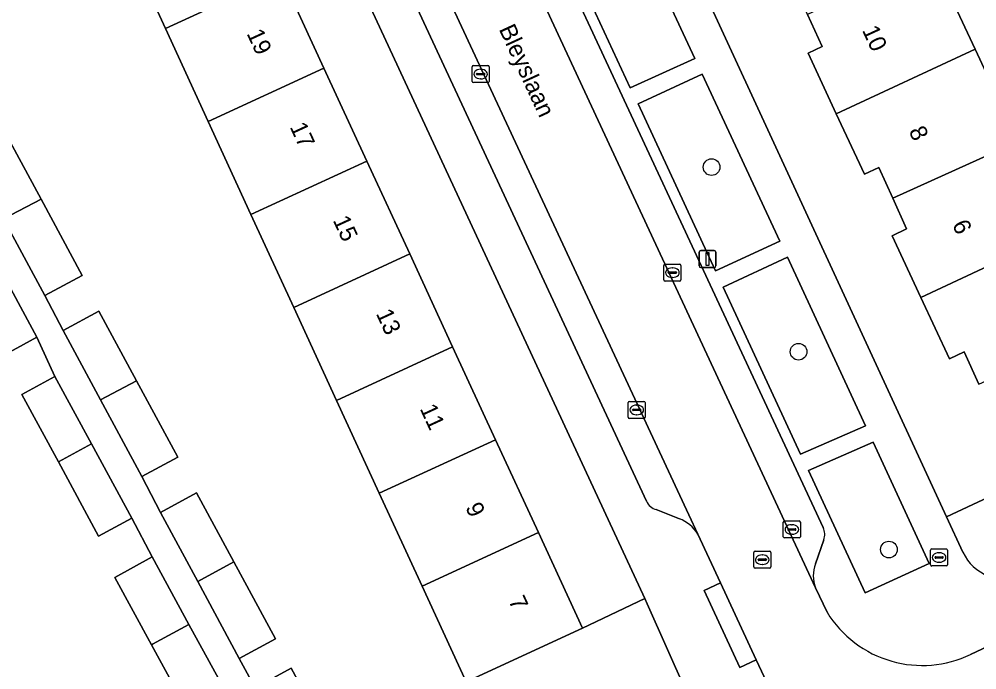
# Model space of a CAD drawing. Extents: x 160030 to 160839, y 385325 to 386450.
# Drawn here: x 160385.7 to 160442, y 386132 to 386170.2 of the extents above; entities that cross this region are included whole.
import ezdxf

# ---------------------------------------------------------------- set-up
doc = ezdxf.new("R2010")
doc.units = 0
for name, color, linetype in [('IMGEO_Boom', 7, 'Continuous'), ('IMGEO_Brandkraan', 7, 'Continuous'), ('IMGEO_Erf', 7, 'Continuous'), ('IMGEO_Groenvoorziening', 7, 'Continuous'), ('IMGEO_Kolk', 7, 'Continuous'), ('IMGEO_Lichtmast', 7, 'Continuous'), ('IMGEO_Openbare_ruimte_label', 7, 'Continuous'), ('IMGEO_Pand', 7, 'Continuous'), ('IMGEO_Pand_nummerreeks', 7, 'Continuous'), ('IMGEO_Parkeervlak_open', 7, 'Continuous'), ('IMGEO_Rijbaan_lokaal_open', 7, 'Continuous'), ('IMGEO_Rioolput', 7, 'Continuous'), ('IMGEO_Voetpad_open', 7, 'Continuous')]:
    doc.layers.add(name, color=color, linetype=linetype)

msp = doc.modelspace()

# ---------------------------------------------------------------- linework, layer by layer
at = {"layer": 'IMGEO_Boom'}
for centre in [(160426.388, 386161.514), (160431.49, 386150.677), (160436.796, 386139.066)]:
    msp.add_circle(centre, 0.489, dxfattribs=at)
at = {"layer": 'IMGEO_Brandkraan'}
for p, q in [((160439.237, 386138.173), (160439.237, 386139.025)), ((160439.312, 386139.099), (160440.164, 386139.099)), ((160439.725, 386138.879), (160439.75, 386138.879)), ((160440.238, 386139.025), (160440.238, 386138.173)), ((160439.496, 386138.593), (160439.496, 386138.605)), ((160439.934, 386138.556), (160439.536, 386138.556)), ((160439.539, 386138.642), (160439.937, 386138.642)), ((160439.748, 386138.319), (160439.723, 386138.319)), ((160439.98, 386138.605), (160439.98, 386138.593)), ((160440.164, 386138.099), (160439.312, 386138.099))]:
    msp.add_line(p, q, dxfattribs=at)
for points in [[(160439.237, 386138.173), (160439.237, 386139.025)], [(160439.312, 386139.099), (160440.164, 386139.099)], [(160440.238, 386139.025), (160440.238, 386138.173)], [(160440.164, 386138.099), (160439.312, 386138.099)]]:
    msp.add_lwpolyline(points, dxfattribs=at)
for centre, radius, start, end in [((160439.314, 386139.023), 0.0765, 91.552, 178.448), ((160439.314, 386139.023), 0.0765, 91.552, 178.448), ((160440.162, 386139.023), 0.0765, 1.552, 88.448), ((160440.162, 386139.023), 0.0765, 1.552, 88.448), ((160439.536, 386138.602), 0.0403, 85.8775, 175.7526), ((160439.533, 386138.592), 0.0366, 178.938, 274.7102), ((160439.937, 386138.599), 0.043, 264.8664, 352.4533), ((160439.941, 386138.604), 0.0386, 1.7309, 96.639), ((160439.314, 386138.175), 0.0765, 181.552, 268.448), ((160439.314, 386138.175), 0.0765, 181.552, 268.448), ((160440.162, 386138.175), 0.0765, 271.552, 358.448), ((160440.162, 386138.175), 0.0765, 271.552, 358.448)]:
    msp.add_arc(centre, radius, start, end, dxfattribs=at)
for centre, major_axis, ratio, start_param, end_param in [((160439.724, 386138.599), (-0.387, 0.002), 0.722429, 4.712389, 7.853982), ((160439.749, 386138.599), (-0.39, 0.002), 0.717154, 1.570796, 4.712389)]:
    msp.add_ellipse(centre, major_axis=major_axis, ratio=ratio, start_param=start_param, end_param=end_param, dxfattribs=at)
at = {"layer": 'IMGEO_Erf'}
for points in [[(160397.501, 386233.431), (160440.173, 386140.987), (160444.483, 386142.996)], [(160394.332, 386169.642), (160391.822, 386175.097), (160389.311, 386180.553), (160386.801, 386186.007), (160384.291, 386191.463), (160381.706, 386197.079), (160388.465, 386200.19), (160391.053, 386194.583), (160393.569, 386189.131), (160396.085, 386183.679), (160398.602, 386178.226), (160401.118, 386172.774), (160403.635, 386167.322), (160406.151, 386161.869), (160408.667, 386156.417), (160411.184, 386150.964), (160413.7, 386145.513), (160416.217, 386140.06), (160418.804, 386134.454), (160422.466, 386136.188), (160391.19, 386203.611)], [(160442.073, 386148.775), (160441.205, 386150.668), (160440.354, 386150.25), (160438.666, 386153.86), (160436.977, 386157.472), (160437.833, 386157.884), (160437.019, 386159.685), (160436.206, 386161.484), (160435.361, 386161.091), (160433.703, 386164.65), (160432.046, 386168.208), (160432.884, 386168.599), (160432.015, 386170.465), (160431.146, 386172.331), (160430.261, 386171.919), (160428.681, 386175.313), (160429.333, 386175.616), (160429.167, 386175.972), (160433.7, 386178.083), (160436.705, 386179.483), (160439.319, 386173.872), (160441.848, 386168.442), (160444.376, 386163.016)], [(160411.975, 386131.304), (160409.395, 386136.911), (160406.884, 386142.367), (160404.374, 386147.822), (160401.863, 386153.277), (160399.353, 386158.732), (160396.842, 386164.187), (160394.332, 386169.642)], [(160384.828, 386163.723), (160387.034, 386159.635), (160389.453, 386155.153), (160387.26, 386153.97), (160388.324, 386151.916), (160390.43, 386153.052), (160392.636, 386148.964), (160395.055, 386144.482), (160392.949, 386143.346), (160394.036, 386141.248), (160396.161, 386142.394), (160398.348, 386138.342), (160400.786, 386133.824), (160398.66, 386132.677), (160399.599, 386130.938), (160401.719, 386132.094), (160404.111, 386127.663)], [(160395.89, 386129.127), (160393.518, 386133.476), (160391.36, 386137.432), (160393.555, 386138.629), (160392.361, 386140.915), (160390.405, 386139.848), (160388.05, 386144.211), (160385.912, 386148.174), (160387.831, 386149.22), (160386.784, 386151.536), (160384.589, 386150.339), (160382.194, 386154.73), (160380.059, 386158.644)]]:
    msp.add_lwpolyline(points, dxfattribs=at)
at = {"layer": 'IMGEO_Groenvoorziening'}
for points in [[(160425.403, 386167.898), (160418.502, 386182.729), (160414.743, 386180.987), (160421.612, 386166.164)], [(160426.615, 386155.43), (160430.393, 386157.161), (160425.84, 386166.961), (160422.082, 386165.222)], [(160435.427, 386146.332), (160430.838, 386156.224), (160427.066, 386154.464), (160431.607, 386144.66)], [(160439.163, 386138.242), (160435.866, 386145.374), (160432.065, 386143.695), (160435.39, 386136.527)]]:
    msp.add_lwpolyline(points, close=True, dxfattribs=at)
msp.add_lwpolyline([(160465.524, 386147.317), (160463.426, 386151.821), (160452.057, 386146.524), (160444.483, 386142.996), (160440.173, 386140.987), (160441.137, 386138.902)], dxfattribs=at)
msp.add_arc((160443.537, 386140.008), 2.643, 204.7467, 249.9238, dxfattribs=at)
at = {"layer": 'IMGEO_Kolk'}
for p, q in [((160412.409, 386167.475), (160413.261, 386167.475)), ((160412.334, 386166.549), (160412.334, 386167.401)), ((160412.593, 386166.969), (160412.593, 386166.981)), ((160413.031, 386166.932), (160412.633, 386166.932)), ((160412.636, 386167.018), (160413.034, 386167.018)), ((160412.822, 386167.255), (160412.847, 386167.255)), ((160413.077, 386166.981), (160413.077, 386166.969)), ((160413.335, 386167.401), (160413.335, 386166.549)), ((160413.261, 386166.475), (160412.409, 386166.475)), ((160412.845, 386166.695), (160412.82, 386166.695)), ((160423.585, 386154.891), (160423.585, 386155.743)), ((160423.66, 386155.817), (160424.512, 386155.817)), ((160424.586, 386155.743), (160424.586, 386154.891)), ((160423.844, 386155.311), (160423.844, 386155.323)), ((160424.282, 386155.274), (160423.884, 386155.274)), ((160423.887, 386155.36), (160424.285, 386155.36)), ((160424.073, 386155.597), (160424.098, 386155.597)), ((160424.328, 386155.323), (160424.328, 386155.311)), ((160424.512, 386154.817), (160423.66, 386154.817)), ((160424.096, 386155.037), (160424.071, 386155.037)), ((160421.491, 386146.835), (160421.491, 386147.687)), ((160421.566, 386147.761), (160422.418, 386147.761)), ((160421.75, 386147.255), (160421.75, 386147.267)), ((160421.793, 386147.304), (160422.191, 386147.304)), ((160421.979, 386147.541), (160422.004, 386147.541)), ((160422.234, 386147.267), (160422.234, 386147.255)), ((160422.492, 386147.687), (160422.492, 386146.835)), ((160422.418, 386146.761), (160421.566, 386146.761)), ((160422.188, 386147.218), (160421.79, 386147.218)), ((160422.002, 386146.981), (160421.977, 386146.981)), ((160430.594, 386139.818), (160430.594, 386140.67)), ((160430.669, 386140.744), (160431.521, 386140.744)), ((160431.082, 386140.524), (160431.107, 386140.524)), ((160431.595, 386140.67), (160431.595, 386139.818)), ((160430.853, 386140.238), (160430.853, 386140.25)), ((160431.291, 386140.201), (160430.893, 386140.201)), ((160430.896, 386140.287), (160431.294, 386140.287)), ((160431.105, 386139.964), (160431.08, 386139.964)), ((160431.337, 386140.25), (160431.337, 386140.238)), ((160431.521, 386139.744), (160430.669, 386139.744))]:
    msp.add_line(p, q, dxfattribs=at)
for points in [[(160412.409, 386167.475), (160413.261, 386167.475)], [(160412.334, 386166.549), (160412.334, 386167.401)], [(160413.335, 386167.401), (160413.335, 386166.549)], [(160413.261, 386166.475), (160412.409, 386166.475)], [(160423.585, 386154.891), (160423.585, 386155.743)], [(160423.66, 386155.817), (160424.512, 386155.817)], [(160424.586, 386155.743), (160424.586, 386154.891)], [(160424.512, 386154.817), (160423.66, 386154.817)], [(160421.491, 386146.835), (160421.491, 386147.687)], [(160421.566, 386147.761), (160422.418, 386147.761)], [(160422.492, 386147.687), (160422.492, 386146.835)], [(160422.418, 386146.761), (160421.566, 386146.761)], [(160430.594, 386139.818), (160430.594, 386140.67)], [(160430.669, 386140.744), (160431.521, 386140.744)], [(160431.595, 386140.67), (160431.595, 386139.818)], [(160431.521, 386139.744), (160430.669, 386139.744)]]:
    msp.add_lwpolyline(points, dxfattribs=at)
for centre, radius, start, end in [((160412.411, 386167.399), 0.0765, 91.552, 178.448), ((160412.411, 386167.399), 0.0765, 91.552, 178.448), ((160413.259, 386167.399), 0.0765, 1.552, 88.448), ((160413.259, 386167.399), 0.0765, 1.552, 88.448), ((160412.633, 386166.978), 0.0403, 85.8775, 175.7526), ((160412.63, 386166.968), 0.0366, 178.938, 274.7102), ((160413.034, 386166.975), 0.043, 264.8664, 352.4533), ((160413.038, 386166.98), 0.0386, 1.7309, 96.639), ((160412.411, 386166.551), 0.0765, 181.552, 268.448), ((160412.411, 386166.551), 0.0765, 181.552, 268.448), ((160413.259, 386166.551), 0.0765, 271.552, 358.448), ((160413.259, 386166.551), 0.0765, 271.552, 358.448), ((160423.662, 386155.741), 0.0765, 91.552, 178.448), ((160423.662, 386155.741), 0.0765, 91.552, 178.448), ((160424.51, 386155.741), 0.0765, 1.552, 88.448), ((160424.51, 386155.741), 0.0765, 1.552, 88.448), ((160423.884, 386155.32), 0.0403, 85.8775, 175.7526), ((160423.881, 386155.31), 0.0366, 178.938, 274.7102), ((160424.285, 386155.317), 0.043, 264.8664, 352.4533), ((160424.289, 386155.322), 0.0386, 1.7309, 96.639), ((160423.662, 386154.893), 0.0765, 181.552, 268.448), ((160423.662, 386154.893), 0.0765, 181.552, 268.448), ((160424.51, 386154.893), 0.0765, 271.552, 358.448), ((160424.51, 386154.893), 0.0765, 271.552, 358.448), ((160421.568, 386147.685), 0.0765, 91.552, 178.448), ((160421.568, 386147.685), 0.0765, 91.552, 178.448), ((160421.79, 386147.264), 0.0403, 85.8775, 175.7526), ((160421.787, 386147.254), 0.0366, 178.938, 274.7102), ((160422.191, 386147.261), 0.043, 264.8664, 352.4533), ((160422.195, 386147.266), 0.0386, 1.7309, 96.639), ((160422.416, 386147.685), 0.0765, 1.552, 88.448), ((160422.416, 386147.685), 0.0765, 1.552, 88.448), ((160421.568, 386146.837), 0.0765, 181.552, 268.448), ((160421.568, 386146.837), 0.0765, 181.552, 268.448), ((160422.416, 386146.837), 0.0765, 271.552, 358.448), ((160422.416, 386146.837), 0.0765, 271.552, 358.448), ((160430.671, 386140.668), 0.0765, 91.552, 178.448), ((160430.671, 386140.668), 0.0765, 91.552, 178.448), ((160431.519, 386140.668), 0.0765, 1.552, 88.448), ((160431.519, 386140.668), 0.0765, 1.552, 88.448), ((160430.893, 386140.247), 0.0403, 85.8775, 175.7526), ((160430.89, 386140.237), 0.0366, 178.938, 274.7102), ((160431.294, 386140.244), 0.043, 264.8664, 352.4533), ((160431.298, 386140.249), 0.0386, 1.7309, 96.639), ((160430.671, 386139.82), 0.0765, 181.552, 268.448), ((160430.671, 386139.82), 0.0765, 181.552, 268.448), ((160431.519, 386139.82), 0.0765, 271.552, 358.448), ((160431.519, 386139.82), 0.0765, 271.552, 358.448)]:
    msp.add_arc(centre, radius, start, end, dxfattribs=at)
for centre, major_axis, ratio, start_param, end_param in [((160412.821, 386166.975), (-0.387, 0.002), 0.722429, 4.712389, 7.853982), ((160412.846, 386166.975), (-0.39, 0.002), 0.717154, 1.570796, 4.712389), ((160424.072, 386155.317), (-0.387, 0.002), 0.722429, 4.712389, 7.853982), ((160424.097, 386155.317), (-0.39, 0.002), 0.717154, 1.570796, 4.712389), ((160421.978, 386147.261), (-0.387, 0.002), 0.722429, 4.712389, 7.853982), ((160422.003, 386147.261), (-0.39, 0.002), 0.717154, 1.570796, 4.712389), ((160431.081, 386140.244), (-0.387, 0.002), 0.722429, 4.712389, 7.853982), ((160431.106, 386140.244), (-0.39, 0.002), 0.717154, 1.570796, 4.712389)]:
    msp.add_ellipse(centre, major_axis=major_axis, ratio=ratio, start_param=start_param, end_param=end_param, dxfattribs=at)
at = {"layer": 'IMGEO_Lichtmast'}
for p, q in [((160425.647, 386155.717), (160425.647, 386156.517)), ((160425.647, 386156.517), (160425.647, 386155.717)), ((160425.747, 386156.617), (160426.537, 386156.617)), ((160426.537, 386156.617), (160425.747, 386156.617)), ((160426.637, 386156.517), (160426.637, 386155.717)), ((160426.637, 386155.717), (160426.637, 386156.517)), ((160426.537, 386155.617), (160425.747, 386155.617)), ((160425.747, 386155.617), (160426.537, 386155.617))]:
    msp.add_line(p, q, dxfattribs=at)
msp.add_lwpolyline([(160426.067, 386156.492), (160426.217, 386156.492), (160426.217, 386155.742), (160426.067, 386155.742), (160426.067, 386156.492)], dxfattribs=at)
for centre, start, end in [((160425.747, 386156.517), 90, 180), ((160425.747, 386156.517), 90, 180), ((160426.537, 386156.517), 0, 90), ((160426.537, 386156.517), 360, 90), ((160425.747, 386155.717), 180, 270), ((160425.747, 386155.717), 180, 270), ((160426.537, 386155.717), 270, 0), ((160426.537, 386155.717), 270, 0)]:
    msp.add_arc(centre, 0.1, start, end, dxfattribs=at)
at = {"layer": 'IMGEO_Pand'}
for points in [[(160391.822, 386175.097), (160394.332, 386169.642), (160401.118, 386172.774), (160398.602, 386178.226)], [(160432.015, 386170.465), (160432.884, 386168.599), (160432.046, 386168.208), (160433.703, 386164.65), (160441.848, 386168.442), (160439.319, 386173.872)], [(160403.635, 386167.322), (160401.118, 386172.774), (160394.332, 386169.642), (160396.842, 386164.187)], [(160433.703, 386164.65), (160435.361, 386161.091), (160436.206, 386161.484), (160437.019, 386159.685), (160444.376, 386163.016), (160441.848, 386168.442)], [(160396.842, 386164.187), (160399.353, 386158.732), (160406.151, 386161.869), (160403.635, 386167.322)], [(160382.635, 386162.54), (160384.828, 386158.477), (160387.034, 386159.635), (160384.828, 386163.723)], [(160446.855, 386157.694), (160444.376, 386163.016), (160437.019, 386159.685), (160437.833, 386157.884), (160436.977, 386157.472), (160438.666, 386153.86)], [(160408.667, 386156.417), (160406.151, 386161.869), (160399.353, 386158.732), (160401.863, 386153.277)], [(160387.034, 386159.635), (160384.828, 386158.477), (160387.26, 386153.97), (160389.453, 386155.153)], [(160438.666, 386153.86), (160440.354, 386150.25), (160441.205, 386150.668), (160442.073, 386148.775), (160449.438, 386152.147), (160446.855, 386157.694)], [(160411.184, 386150.964), (160408.667, 386156.417), (160401.863, 386153.277), (160404.374, 386147.822)], [(160382.194, 386154.73), (160384.589, 386150.339), (160386.784, 386151.536), (160384.408, 386155.892)], [(160388.324, 386151.916), (160390.518, 386147.852), (160392.636, 386148.964), (160390.43, 386153.052)], [(160413.7, 386145.513), (160411.184, 386150.964), (160404.374, 386147.822), (160406.884, 386142.367)], [(160387.831, 386149.22), (160385.912, 386148.174), (160388.05, 386144.211), (160389.99, 386145.261)], [(160392.636, 386148.964), (160390.518, 386147.852), (160392.949, 386143.346), (160395.055, 386144.482)], [(160389.99, 386145.261), (160388.05, 386144.211), (160390.405, 386139.848), (160392.361, 386140.915)], [(160406.884, 386142.367), (160409.395, 386136.911), (160416.217, 386140.06), (160413.7, 386145.513)], [(160394.036, 386141.248), (160396.225, 386137.192), (160398.348, 386138.342), (160396.161, 386142.394)], [(160409.395, 386136.911), (160411.975, 386131.304), (160418.804, 386134.454), (160416.217, 386140.06)], [(160395.714, 386134.67), (160393.555, 386138.629), (160391.36, 386137.432), (160393.518, 386133.476), (160393.575, 386133.511)], [(160398.348, 386138.342), (160396.225, 386137.192), (160398.66, 386132.677), (160400.786, 386133.824)], [(160393.575, 386133.511), (160393.518, 386133.476), (160395.89, 386129.127), (160398.085, 386130.324), (160395.714, 386134.67)], [(160399.599, 386130.938), (160400.036, 386130.129), (160401.99, 386126.507), (160404.111, 386127.663), (160401.719, 386132.094)]]:
    msp.add_lwpolyline(points, close=True, dxfattribs=at)
at = {"layer": 'IMGEO_Parkeervlak_open'}
for points in [[(160392.834, 386222.068), (160395.787, 386215.762), (160432.481, 386136.819)], [(160432.925, 386140.356), (160395.809, 386220.131)], [(160394.563, 386201.911), (160395.526, 386200.058), (160422.562, 386141.906)], [(160425.571, 386139.972), (160399.032, 386197.028)], [(160423.142, 386141.406), (160424.492, 386140.877)], [(160432.478, 386138.22), (160432.969, 386139.634)]]:
    msp.add_lwpolyline(points, dxfattribs=at)
for centre, radius, start, end in [((160423.372, 386142.26), 0.884, 203.5745, 254.8983), ((160423.674, 386138.806), 2.227, 31.576, 68.4482), ((160432.162, 386139.947), 0.866, 338.7963, 28.1785), ((160434.294, 386137.523), 1.945, 159.0167, 201.2287)]:
    msp.add_arc(centre, radius, start, end, dxfattribs=at)
at = {"layer": 'IMGEO_Rijbaan_lokaal_open'}
for points in [[(160433.161, 386135.382), (160432.481, 386136.819), (160395.787, 386215.762)], [(160394.99, 386205.429), (160396.089, 386203.105), (160399.032, 386197.028), (160425.571, 386139.972), (160426.914, 386137.105), (160429.005, 386132.593), (160430.361, 386129.684), (160432.294, 386125.514), (160438.916, 386111.225), (160440.209, 386108.051)], [(160424.91, 386130.686), (160422.608, 386135.869), (160422.466, 386136.188), (160418.804, 386134.454), (160411.975, 386131.304)], [(160443.558, 386128.327), (160446.018, 386129.468), (160443.987, 386134.037), (160441.574, 386132.908)]]:
    msp.add_lwpolyline(points, dxfattribs=at)
for centre, radius, start, end in [((160438.736, 386138.804), 6.541, 211.541, 254.1942), ((160438.739, 386138.806), 6.544, 254.1718, 295.6756)]:
    msp.add_arc(centre, radius, start, end, dxfattribs=at)
at = {"layer": 'IMGEO_Rioolput'}
for p, q in [((160428.859, 386138.043), (160428.859, 386138.895)), ((160428.934, 386138.969), (160429.786, 386138.969)), ((160429.86, 386138.895), (160429.86, 386138.043)), ((160429.118, 386138.463), (160429.118, 386138.475)), ((160429.556, 386138.426), (160429.158, 386138.426)), ((160429.161, 386138.512), (160429.559, 386138.512)), ((160429.347, 386138.749), (160429.372, 386138.749)), ((160429.602, 386138.475), (160429.602, 386138.463)), ((160429.786, 386137.969), (160428.934, 386137.969)), ((160429.37, 386138.189), (160429.345, 386138.189))]:
    msp.add_line(p, q, dxfattribs=at)
for points in [[(160428.859, 386138.043), (160428.859, 386138.895)], [(160428.934, 386138.969), (160429.786, 386138.969)], [(160429.86, 386138.895), (160429.86, 386138.043)], [(160429.786, 386137.969), (160428.934, 386137.969)]]:
    msp.add_lwpolyline(points, dxfattribs=at)
for centre, radius, start, end in [((160428.936, 386138.893), 0.0765, 91.552, 178.448), ((160428.936, 386138.893), 0.0765, 91.552, 178.448), ((160429.784, 386138.893), 0.0765, 1.552, 88.448), ((160429.784, 386138.893), 0.0765, 1.552, 88.448), ((160429.158, 386138.472), 0.0403, 85.8775, 175.7526), ((160429.155, 386138.462), 0.0366, 178.938, 274.7102), ((160429.559, 386138.469), 0.043, 264.8664, 352.4533), ((160429.563, 386138.474), 0.0386, 1.7309, 96.639), ((160428.936, 386138.045), 0.0765, 181.552, 268.448), ((160428.936, 386138.045), 0.0765, 181.552, 268.448), ((160429.784, 386138.045), 0.0765, 271.552, 358.448), ((160429.784, 386138.045), 0.0765, 271.552, 358.448)]:
    msp.add_arc(centre, radius, start, end, dxfattribs=at)
for centre, major_axis, ratio, start_param, end_param in [((160429.346, 386138.469), (-0.387, 0.002), 0.722429, 4.712389, 7.853982), ((160429.371, 386138.469), (-0.39, 0.002), 0.717154, 1.570796, 4.712389)]:
    msp.add_ellipse(centre, major_axis=major_axis, ratio=ratio, start_param=start_param, end_param=end_param, dxfattribs=at)
at = {"layer": 'IMGEO_Voetpad_open'}
for points in [[(160441.137, 386138.902), (160440.173, 386140.987), (160397.501, 386233.431)], [(160395.809, 386220.131), (160432.925, 386140.356)], [(160391.19, 386203.611), (160422.466, 386136.188), (160422.608, 386135.869), (160424.91, 386130.686), (160425.332, 386129.735), (160432.953, 386113.252), (160433.61, 386111.831), (160435.884, 386106.912)], [(160422.562, 386141.906), (160395.526, 386200.058)], [(160399.599, 386130.938), (160398.66, 386132.677), (160396.225, 386137.192), (160394.036, 386141.248), (160392.949, 386143.346), (160390.518, 386147.852), (160388.324, 386151.916), (160387.26, 386153.97), (160384.828, 386158.477)], [(160384.408, 386155.892), (160386.784, 386151.536), (160387.831, 386149.22), (160389.99, 386145.261), (160392.361, 386140.915), (160393.555, 386138.629), (160395.714, 386134.67), (160398.085, 386130.324)], [(160424.492, 386140.877), (160423.142, 386141.406)], [(160430.361, 386129.684), (160429.005, 386132.593), (160428.051, 386132.133), (160425.943, 386136.668), (160426.914, 386137.105), (160425.571, 386139.972)], [(160432.969, 386139.634), (160432.478, 386138.22)], [(160441.574, 386132.908), (160443.987, 386134.037), (160442.63, 386137.526)], [(160432.481, 386136.819), (160433.161, 386135.382)]]:
    msp.add_lwpolyline(points, dxfattribs=at)
for points in [[(160425.403, 386167.898), (160421.612, 386166.164), (160414.743, 386180.987), (160418.502, 386182.729)], [(160425.84, 386166.961), (160430.393, 386157.161), (160426.615, 386155.43), (160422.082, 386165.222)], [(160435.427, 386146.332), (160431.607, 386144.66), (160427.066, 386154.464), (160430.838, 386156.224)], [(160439.163, 386138.242), (160435.39, 386136.527), (160432.065, 386143.695), (160435.866, 386145.374)], [(160426.914, 386137.105), (160425.943, 386136.668), (160428.051, 386132.133), (160429.005, 386132.593)]]:
    msp.add_lwpolyline(points, close=True, dxfattribs=at)
for centre, radius, start, end in [((160423.372, 386142.26), 0.884, 203.5745, 254.8983), ((160423.674, 386138.806), 2.227, 31.576, 68.4482), ((160432.162, 386139.947), 0.866, 338.7963, 28.1785), ((160443.537, 386140.008), 2.643, 204.7467, 249.9238), ((160434.294, 386137.523), 1.945, 159.0167, 201.2287), ((160438.736, 386138.804), 6.541, 211.541, 254.1942), ((160438.739, 386138.806), 6.544, 254.1718, 295.6756)]:
    msp.add_arc(centre, radius, start, end, dxfattribs=at)

# ---------------------------------------------------------------- texts
at = {"layer": 'IMGEO_Openbare_ruimte_label'}
msp.add_text('Bleyslaan', height=1, rotation=294.7711, dxfattribs=at).set_placement((160413.885, 386169.614))
at = {"layer": 'IMGEO_Pand_nummerreeks'}
for s, rotation, p in [('10', 294.8533, (160435.199, 386169.556)), ('19', 294.7746, (160399.084, 386169.355)), ('17', 294.7746, (160401.613, 386163.877)), ('8', 294.8533, (160437.94, 386163.64)), ('15', 294.7746, (160404.141, 386158.399)), ('6', 294.8533, (160440.485, 386158.144)), ('13', 294.7746, (160406.669, 386152.921)), ('11', 294.7746, (160409.245, 386147.339)), ('9', 294.7746, (160411.918, 386141.547)), ('7', 294.7746, (160414.446, 386136.069))]:
    msp.add_text(s, height=1, rotation=rotation, dxfattribs=at).set_placement(p)

doc.saveas('drawing.dxf')
